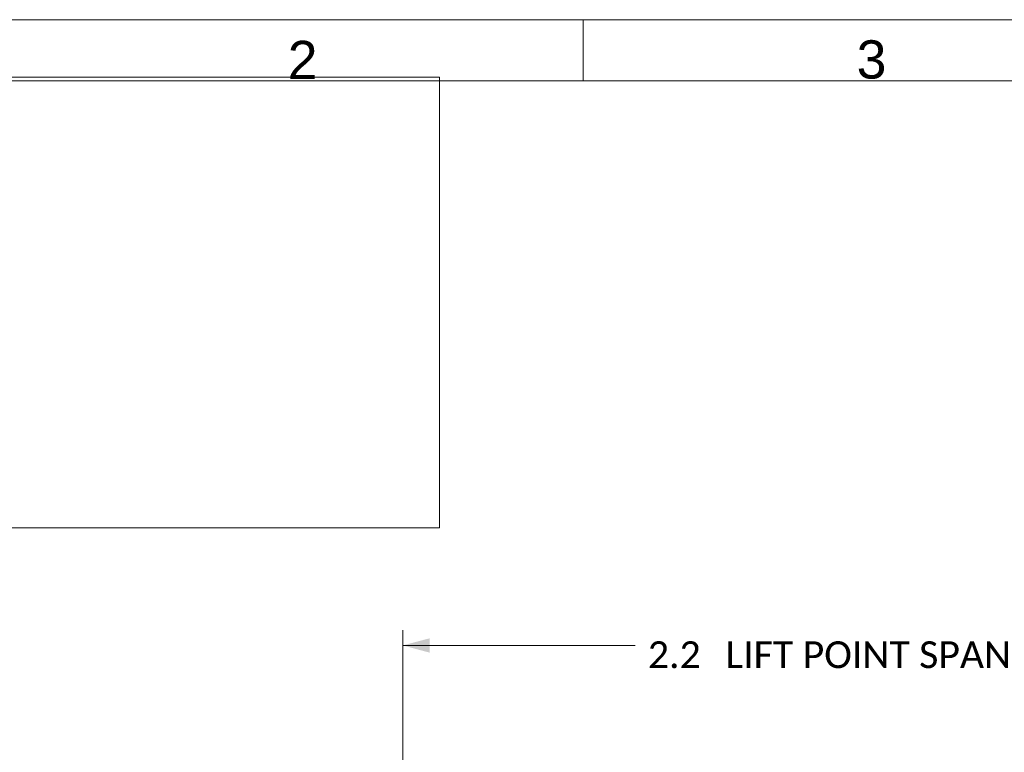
# Model space of a CAD drawing. Header units: millimetres. Extents: x -10 to 594, y 0 to 420.
# Tile 474 of 656: x 112 to 241, y 324 to 420. Entities that reach past the tile are written whole.
import ezdxf

# ---------------------------------------------------------------- set-up
doc = ezdxf.new("R2010")
doc.units = ezdxf.units.MM
doc.layers.add('1', color=7, linetype='Continuous', true_color=0xffffff)
doc.layers.add('256', color=7, linetype='Continuous', true_color=0xffffff)
doc.styles.add('Arial', font='txt')
doc.styles.add('Calibri', font='txt')
doc.dimstyles.get("Standard").update_dxf_attribs({"dimtxt": 0.18, "dimasz": 0.18, "dimexe": 0.18, "dimexo": 0.0625, "dimgap": 0.09, "dimtad": 0, "dimtih": 1, "dimtoh": 1, "dimdec": 4, "dimzin": 0, "dimdsep": 46, "dimtxsty": 'Standard', "dimcen": 0.09, "dimadec": 0, "dimazin": 0, "dimtfac": 1, "dimtdec": 4, "dimtofl": 0, "dimtmove": 0, "dimatfit": 3, "dimfxl": 0, "dimtolj": 1, "dimtzin": 0, "dimarcsym": 0})
picture_1 = doc.add_image_def('image1.png', size_in_pixel=(3544, 1182))

# ---------------------------------------------------------------- blocks, each defined once
blk = doc.blocks.new('_U10')
at = {"layer": '1', "color": 18, "lineweight": 13}
for p, q in [((161.97, 284.54), (161.97, 340.27)), ((273.24, 290.24), (273.24, 340.27)), ((161.97, 338.27), (192.31, 338.27)), ((273.24, 338.27), (242.9, 338.27))]:
    blk.add_line(p, q, dxfattribs=at)
at = {"layer": '1', "color": 18}
for points in [[(161.97, 338.27), (165.47, 339.2), (165.47, 337.33)], [(273.24, 338.27), (269.74, 337.33), (269.74, 339.2)]]:
    blk.add_solid(points, dxfattribs=at)
at = {"layer": '1', "color": 18, "linetype": 'Continuous', "lineweight": 13, "char_height": 3.5, "attachment_point": 7, "line_spacing_factor": 1.399613, "style": 'Calibri'}
for s, insert in [('\\fCalibri|b0|i0;\\W1.0000;2.2', (193.99, 335.27)), ('\\fCalibri|b0|i0;\\W1.0000;LIFT POINT SPAN', (204.14, 335.27))]:
    blk.add_mtext(s, dxfattribs=dict(at, insert=insert))

msp = doc.modelspace()

# ---------------------------------------------------------------- linework, layer by layer
at = {"layer": '256', "color": 163, "linetype": 'Continuous', "lineweight": 18}
for p, q in [((0, 420), (594, 420)), ((185.531, 412), (185.531, 420)), ((8, 412), (586, 412))]:
    msp.add_line(p, q, dxfattribs=at)

# ---------------------------------------------------------------- texts
at = {"layer": '256', "color": 18, "linetype": 'Continuous', "lineweight": 13, "char_height": 5, "attachment_point": 7, "line_spacing_factor": 1.047437, "style": 'Arial'}
for s, insert in [('\\fArial|b0|i0;\\W1.0000;2', (146.948, 412.235)), ('\\fArial|b0|i0;\\W1.0000;3', (221.26, 412.235))]:
    msp.add_mtext(s, dxfattribs=dict(at, insert=insert))

# ---------------------------------------------------------------- dimensions: what is measured, and where the dimension line sits
at = {"layer": '1', "color": 18, "linetype": 'Continuous', "lineweight": 13}
dim = msp.add_linear_dim(base=(161.966, 338.267), p1=(273.242, 288.74), p2=(161.966, 283.043), text=' <> \\fCalibri|b0|i0;\\C18;{\\H1.00x;\\fCalibri|b0|i0;LIFT POINT SPAN\\fCalibri|b0|i0;}\\C18;', dimstyle='Standard', override={"dimtxt": 3.5, "dimasz": 3.5, "dimexe": 2, "dimexo": 0, "dimgap": 1.5, "dimtih": 0, "dimtoh": 0, "dimdec": 1, "dimlfac": 0.02, "dimdsep": 46, "dimlunit": 2, "dimtxsty": 'Calibri', "dimsah": 1, "dimse1": 0, "dimse2": 0, "dimsd1": 0, "dimsd2": 0, "dimclrd": 18, "dimclre": 18, "dimclrt": 18, "dimtol": 0, "dimtm": -0.1, "dimtfac": 1, "dimtdec": 2, "dimtofl": 1, "dimtmove": 0, "dimlwd": 13, "dimlwe": 13}, dxfattribs=at)
dim.commit()
dim.dimension.update_dxf_attribs({"geometry": '_U10', "text_midpoint": (217.604, 338.267), "dimtype": 160})

# ---------------------------------------------------------------- pictures from other files: only their frames are drawn
at = {"layer": '1', "color": 163, "linetype": 'Continuous', "lineweight": 18}
image = msp.add_image(picture_1, insert=(-9.69, 353.636), size_in_units=(176.445, 58.848), dxfattribs=at)
image.dxf.flags = 7

doc.saveas('drawing.dxf')
